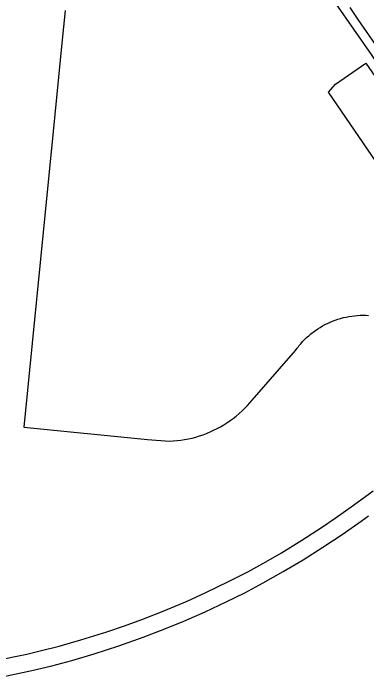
# Model space of a CAD drawing. Extents: x 0 to 34, y 0 to 22.
# Drawn here: x 7.3744 to 7.4104, y 15.9015 to 15.9691 of the extents above; entities that cross this region are included whole.
import ezdxf

# ---------------------------------------------------------------- set-up
doc = ezdxf.new("R2010")
doc.units = 0
for name, color, linetype in [('GM_X_Corporation', 7, 'Continuous'), ('GM_X_Interstate_Route', 7, 'Continuous'), ('GM_X_State_Route', 7, 'Continuous')]:
    doc.layers.add(name, color=color, linetype=linetype)

msp = doc.modelspace()

# ---------------------------------------------------------------- linework, layer by layer
at = {"layer": 'GM_X_Corporation'}
for points in [[(7.413508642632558, 15.96271329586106), (7.4095160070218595, 15.968484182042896), (7.4086893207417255, 15.969711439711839)], [(7.379643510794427, 15.969384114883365), (7.379315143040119, 15.966078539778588), (7.378418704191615, 15.957054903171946), (7.375428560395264, 15.9269554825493), (7.388033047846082, 15.925685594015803), (7.3902688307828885, 15.925528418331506), (7.390658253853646, 15.925549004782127), (7.3910463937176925, 15.925582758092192), (7.391433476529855, 15.925630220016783), (7.391818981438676, 15.925690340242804), (7.392201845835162, 15.925763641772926), (7.3925820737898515, 15.925850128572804), (7.392959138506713, 15.925949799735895), (7.393332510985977, 15.926061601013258), (7.3937016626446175, 15.926186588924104), (7.3940665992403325, 15.926323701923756), (7.394426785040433, 15.926473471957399), (7.394781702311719, 15.926635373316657), (7.395130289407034, 15.926809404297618), (7.39547360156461, 15.926994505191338), (7.395809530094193, 15.927191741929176), (7.396139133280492, 15.92740057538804), (7.396461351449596, 15.927619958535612), (7.39677566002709, 15.92785094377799), (7.397082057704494, 15.92809194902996), (7.397380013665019, 15.928342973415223), (7.39766953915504, 15.928604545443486), (7.397949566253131, 15.928875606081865), (7.398220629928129, 15.9291561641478), (7.398481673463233, 15.929445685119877), (7.403122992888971, 15.93477415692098), (7.4032922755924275, 15.935006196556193), (7.403380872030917, 15.935119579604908), (7.403469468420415, 15.935232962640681), (7.403654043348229, 15.935452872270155), (7.403846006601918, 15.93566697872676), (7.404045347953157, 15.93587423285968), (7.404251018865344, 15.936074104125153), (7.404464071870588, 15.936267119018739), (7.404683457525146, 15.936453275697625), (7.404909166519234, 15.93663099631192), (7.405140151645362, 15.93680133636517), (7.405377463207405, 15.936963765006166), (7.405620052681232, 15.937117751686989), (7.405867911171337, 15.93726383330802), (7.406119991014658, 15.93740094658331), (7.406377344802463, 15.937529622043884), (7.406638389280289, 15.937649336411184), (7.406903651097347, 15.937760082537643), (7.4071726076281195, 15.937861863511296), (7.407444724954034, 15.937954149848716), (7.407719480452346, 15.938036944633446), (7.407997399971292, 15.938110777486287), (7.408277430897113, 15.938175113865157), (7.408559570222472, 15.938229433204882), (7.408843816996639, 15.93827426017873), (7.4091285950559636, 15.938309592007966), (7.40941495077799, 15.93833490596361), (7.409701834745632, 15.938350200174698), (7.409989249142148, 15.938356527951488), (7.410276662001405, 15.93835231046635), (7.4105635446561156, 15.938338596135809)], [(7.4126493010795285, 15.952045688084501), (7.406470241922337, 15.961070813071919), (7.407206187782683, 15.961880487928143), (7.41029987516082, 15.96401299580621), (7.411895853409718, 15.96170620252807)]]:
    msp.add_lwpolyline(points, dxfattribs=at)
at = {"layer": 'GM_X_Interstate_Route'}
for points in [[(7.373099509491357, 15.903299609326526), (7.374553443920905, 15.903589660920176), (7.375747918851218, 15.903840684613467), (7.37725143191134, 15.904197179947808), (7.379034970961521, 15.904659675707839), (7.38018725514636, 15.904976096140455), (7.3812498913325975, 15.905283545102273), (7.383889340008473, 15.906111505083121), (7.385703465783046, 15.90673115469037), (7.387458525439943, 15.907365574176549), (7.389632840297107, 15.908216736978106), (7.392065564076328, 15.909242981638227), (7.393991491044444, 15.91011049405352), (7.396368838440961, 15.911259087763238), (7.398247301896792, 15.912225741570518), (7.400102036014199, 15.91323616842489), (7.4017041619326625, 15.914158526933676), (7.403756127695, 15.915433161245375), (7.405776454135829, 15.916730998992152), (7.407163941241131, 15.917679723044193), (7.409018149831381, 15.918998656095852), (7.411020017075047, 15.920472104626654)], [(7.373243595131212, 15.901537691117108), (7.376264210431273, 15.902181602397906), (7.378310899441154, 15.902650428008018), (7.3803428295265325, 15.903197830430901), (7.382612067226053, 15.903873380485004), (7.385113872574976, 15.904688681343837), (7.387596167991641, 15.90556093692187), (7.389809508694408, 15.906401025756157), (7.391755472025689, 15.907202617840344), (7.393921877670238, 15.908158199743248), (7.396066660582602, 15.909161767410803), (7.397950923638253, 15.910098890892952), (7.399809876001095, 15.91108505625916), (7.401872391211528, 15.912248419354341), (7.403906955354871, 15.913460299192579), (7.4059130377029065, 15.914718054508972), (7.407886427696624, 15.916026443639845), (7.40982501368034, 15.917385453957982), (7.41056490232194, 15.917933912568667)]]:
    msp.add_lwpolyline(points, dxfattribs=at)
at = {"layer": 'GM_X_State_Route'}
msp.add_lwpolyline([(7.4219464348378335, 15.948442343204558), (7.420457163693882, 15.950778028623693), (7.42026045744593, 15.951072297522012), (7.4187906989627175, 15.953238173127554), (7.4152526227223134, 15.958471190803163), (7.4152215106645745, 15.958516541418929), (7.410853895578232, 15.964911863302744), (7.405447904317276, 15.972684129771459), (7.4035051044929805, 15.975488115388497), (7.401414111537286, 15.978505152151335)], dxfattribs=at)

doc.saveas('drawing.dxf')
